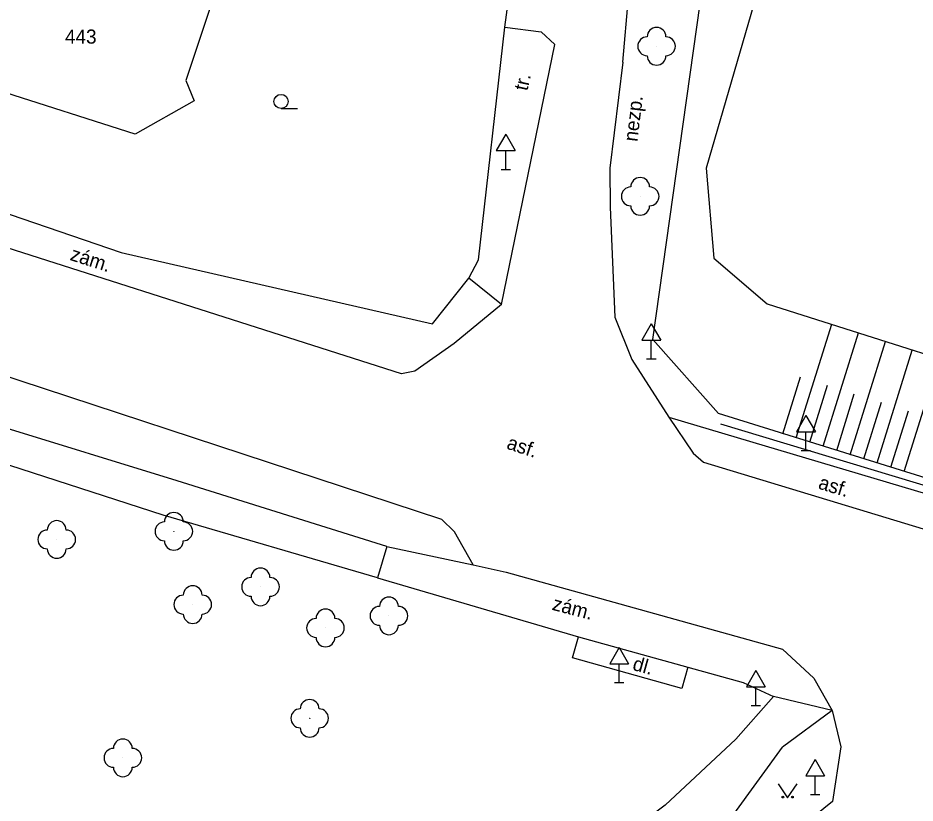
# Model space of a CAD drawing. Extents: x -794191 to -788944, y -1117087 to -1105044.
# Drawn here: x -791802.65 to -791755.02, y -1109830.03 to -1109788.33 of the extents above; entities that cross this region are included whole.
import ezdxf

# ---------------------------------------------------------------- set-up
doc = ezdxf.new("R2010")
doc.units = 0
for name, color, linetype in [('Doplněk polohopisu', 7, 'Continuous'), ('Doplňkové značky', 7, 'Continuous'), ('Hranice - ploty_ zdi', 7, 'Continuous'), ('Komunikace', 7, 'Continuous'), ('Pomocné popisy', 7, 'Continuous'), ('Stavební objekty', 7, 'Continuous'), ('Vodstvo', 7, 'Continuous'), ('Výškopis', 7, 'Continuous'), ('Zeleň', 7, 'Continuous'), ('Značky druhů pozemků', 7, 'Continuous'), ('Čísla popisná', 7, 'Continuous')]:
    doc.layers.add(name, color=color, linetype=linetype)

msp = doc.modelspace()

# ---------------------------------------------------------------- linework, layer by layer
at = {"layer": 'Doplněk polohopisu'}
for p, q in [((-791794.2, -1109812.91), (-791811.7, -1109807.52)), ((-791794.94, -1109814.74), (-791812.14, -1109809.19)), ((-791783.06, -1109816.41), (-791794.2, -1109812.91)), ((-791783.55, -1109818.07), (-791794.94, -1109814.74)), ((-791783.06, -1109816.41), (-791783.55, -1109818.07)), ((-791783.06, -1109816.41), (-791778.48, -1109817.38)), ((-791772.88, -1109821.2), (-791767.08, -1109822.81)), ((-791759.42, -1109825.11), (-791762.54, -1109824.37)), ((-791759.42, -1109825.11), (-791762.05, -1109827.07))]:
    msp.add_line(p, q, dxfattribs=at)
for points in [[(-791768.09, -1109809.54), (-791749.94, -1109814.93), (-791735.39, -1109818.36), (-791720.56, -1109821.15), (-791710.88, -1109822.31), (-791696.02, -1109823.62), (-791683.82, -1109824.29), (-791676.65, -1109824.69)], [(-791783.55, -1109818.07), (-791772.88, -1109821.2)], [(-791767.08, -1109822.81), (-791767.39, -1109823.95), (-791773.21, -1109822.31), (-791772.88, -1109821.2)], [(-791767.08, -1109822.81), (-791764.15, -1109823.62), (-791762.54, -1109824.37), (-791764.53, -1109826.64), (-791768.28, -1109830.14), (-791772.39, -1109833.24), (-791776.88, -1109835.83), (-791787.88, -1109840.75)], [(-791765.6, -1109833.05), (-791764.64, -1109830.62), (-791762.05, -1109827.07)]]:
    msp.add_lwpolyline(points, dxfattribs=at)
at = {"layer": 'Doplňkové značky'}
for p, q in [((-791776.75, -1109794.514), (-791777.25, -1109795.38)), ((-791776.75, -1109794.514), (-791776.25, -1109795.38)), ((-791777.25, -1109795.38), (-791776.25, -1109795.38)), ((-791776.75, -1109796.38), (-791776.75, -1109795.38)), ((-791777, -1109796.38), (-791776.5, -1109796.38)), ((-791769.02, -1109804.574), (-791769.52, -1109805.44)), ((-791769.02, -1109804.574), (-791768.52, -1109805.44)), ((-791769.52, -1109805.44), (-791768.52, -1109805.44)), ((-791769.02, -1109806.44), (-791769.02, -1109805.44)), ((-791769.27, -1109806.44), (-791768.77, -1109806.44)), ((-791760.81, -1109809.444), (-791761.31, -1109810.31)), ((-791760.81, -1109809.444), (-791760.31, -1109810.31)), ((-791761.31, -1109810.31), (-791760.31, -1109810.31)), ((-791760.81, -1109811.31), (-791760.81, -1109810.31)), ((-791761.06, -1109811.31), (-791760.56, -1109811.31)), ((-791770.73, -1109821.764), (-791771.23, -1109822.63)), ((-791770.73, -1109821.764), (-791770.23, -1109822.63)), ((-791771.23, -1109822.63), (-791770.23, -1109822.63)), ((-791770.73, -1109823.63), (-791770.73, -1109822.63)), ((-791763.47, -1109822.984), (-791763.97, -1109823.85)), ((-791763.47, -1109822.984), (-791762.97, -1109823.85)), ((-791770.98, -1109823.63), (-791770.48, -1109823.63)), ((-791763.97, -1109823.85), (-791762.97, -1109823.85)), ((-791763.47, -1109824.85), (-791763.47, -1109823.85)), ((-791763.72, -1109824.85), (-791763.22, -1109824.85)), ((-791760.32, -1109827.714), (-791760.82, -1109828.58)), ((-791760.32, -1109827.714), (-791759.82, -1109828.58)), ((-791760.82, -1109828.58), (-791759.82, -1109828.58)), ((-791760.32, -1109829.58), (-791760.32, -1109828.58)), ((-791760.57, -1109829.58), (-791760.07, -1109829.58))]:
    msp.add_line(p, q, dxfattribs=at)
at = {"layer": 'Hranice - ploty_ zdi'}
for p, q in [((-791776.8, -1109788.82), (-791776.32, -1109785.31)), ((-791778.2, -1109801.18), (-791776.8, -1109788.82)), ((-791807.91, -1109797.11), (-791797.17, -1109800.8)), ((-791797.17, -1109800.8), (-791780.64, -1109804.58)), ((-791778.7, -1109802.16), (-791778.2, -1109801.18)), ((-791780.64, -1109804.58), (-791778.7, -1109802.16))]:
    msp.add_line(p, q, dxfattribs=at)
at = {"layer": 'Komunikace'}
for p, q in [((-791770.54, -1109790.69), (-791769.96, -1109784.29)), ((-791776.97, -1109803.56), (-791774.14, -1109789.74)), ((-791770.54, -1109790.69), (-791771.22, -1109796.32)), ((-791771.22, -1109796.32), (-791771.2, -1109798.39)), ((-791776.97, -1109803.56), (-791778.7, -1109802.16)), ((-791759.42, -1109825.11), (-791758.96, -1109827.04)), ((-791758.96, -1109827.04), (-791759.39, -1109829.95)), ((-791759.39, -1109829.95), (-791761.73, -1109831.82))]:
    msp.add_line(p, q, dxfattribs=at)
for points in [[(-791859.82, -1109783.57), (-791856.27, -1109782.9), (-791854.22, -1109782.77), (-791852.22, -1109783.16), (-791848.48, -1109784.62), (-791845.01, -1109786.64), (-791836.63, -1109792.43), (-791827.91, -1109797.32), (-791818.91, -1109801.6), (-791810.53, -1109804.97), (-791780.16, -1109814.96)], [(-791776.8, -1109788.82), (-791774.87, -1109789.07), (-791774.14, -1109789.74)], [(-791776.97, -1109803.56), (-791779.48, -1109805.63), (-791781.57, -1109807.1), (-791782.28, -1109807.23), (-791810.1, -1109798.34), (-791813.56, -1109797.02), (-791817.24, -1109795.4), (-791821.31, -1109793.11)], [(-791771.2, -1109798.39), (-791770.96, -1109804.22), (-791770.05, -1109806.47), (-791768.09, -1109809.54)], [(-791768.09, -1109809.54), (-791766.8, -1109811.45), (-791766.25, -1109811.92), (-791750.45, -1109816.73), (-791735.72, -1109820.13), (-791721.12, -1109822.93), (-791711.17, -1109824.18), (-791701.27, -1109825.14), (-791696.23, -1109825.46), (-791683.78, -1109826.11), (-791676.56, -1109826.5), (-791666.27, -1109827.21), (-791658.36, -1109827.99), (-791649.47, -1109829.4), (-791641.64, -1109830.95), (-791631.85, -1109833.35)], [(-791778.48, -1109817.38), (-791779.47, -1109815.63), (-791780.16, -1109814.96)], [(-791778.48, -1109817.38), (-791776.73, -1109817.77), (-791762.05, -1109821.86), (-791760.39, -1109823.39), (-791759.42, -1109825.11)]]:
    msp.add_lwpolyline(points, dxfattribs=at)
at = {"layer": 'Stavební objekty'}
for p, q in [((-791791.17, -1109783.95), (-791793.74, -1109791.65)), ((-791796.42, -1109794.5), (-791805.47, -1109791.62)), ((-791793.74, -1109791.65), (-791793.3, -1109792.73)), ((-791793.3, -1109792.73), (-791796.42, -1109794.5))]:
    msp.add_line(p, q, dxfattribs=at)
at = {"layer": 'Vodstvo'}
msp.add_lwpolyline([(-791762.09, -1109782.47), (-791766.11, -1109796.31), (-791765.7, -1109801.1), (-791762.87, -1109803.51), (-791746.82, -1109808.62), (-791726.73, -1109813.78), (-791717.13, -1109815.64), (-791708.1, -1109816.53), (-791691.52, -1109817.99), (-791674.04, -1109820.41), (-791652.55, -1109821.65)], dxfattribs=at)
at = {"layer": 'Výškopis'}
for p, q in [((-791761.32, -1109810.64), (-791759.44, -1109804.6)), ((-791765.46, -1109809.35), (-791768.94, -1109805.42)), ((-791759.89, -1109811.08), (-791758.01, -1109805.06)), ((-791758.46, -1109811.53), (-791756.58, -1109805.51)), ((-791757.02, -1109811.97), (-791755.16, -1109805.97)), ((-791755.59, -1109812.42), (-791753.72, -1109806.42)), ((-791762.04, -1109810.42), (-791761.1, -1109807.39)), ((-791760.6, -1109810.86), (-791759.67, -1109807.84)), ((-791759.17, -1109811.3), (-791758.24, -1109808.3)), ((-791757.74, -1109811.75), (-791756.8, -1109808.74)), ((-791756.31, -1109812.2), (-791755.37, -1109809.2)), ((-791749.7, -1109814.25), (-791765.46, -1109809.35))]:
    msp.add_line(p, q, dxfattribs=at)
msp.add_lwpolyline([(-791768.94, -1109805.42), (-791765.34, -1109779.89), (-791765.27, -1109759.92), (-791766.54, -1109744.5), (-791767.98, -1109741.48), (-791775.46, -1109730.16), (-791790.34, -1109712.7), (-791798.9, -1109703.4), (-791803.68, -1109688.99)], dxfattribs=at)
at = {"layer": 'Zeleň'}
msp.add_lwpolyline([(-791765.34, -1109809.89), (-791752.73, -1109813.7), (-791736.97, -1109817.7), (-791732.79, -1109818.33), (-791724.87, -1109819.9), (-791720.91, -1109820.59), (-791716.98, -1109821.03), (-791712.89, -1109821.54), (-791710.86, -1109821.65), (-791709.01, -1109822.02), (-791705.04, -1109822.4), (-791697.57, -1109822.79), (-791695.92, -1109822.87), (-791693.75, -1109823.42), (-791689.9, -1109823.68), (-791683.68, -1109823.76), (-791677.9, -1109824.43)], dxfattribs=at)
for centre in [(-791768.74, -1109789.84), (-791769.61, -1109797.81), (-791794.37, -1109815.6), (-791800.59, -1109816.03), (-791789.77, -1109818.55), (-791793.37, -1109819.49), (-791782.95, -1109820.09), (-791786.32, -1109820.73), (-791787.16, -1109825.53), (-791797.08, -1109827.63)]:
    msp.add_circle(centre, 0.0005, dxfattribs=at)
for centre, start, end in [((-791768.74, -1109789.34), 0, 180), ((-791769.24, -1109789.84), 90, 270), ((-791768.24, -1109789.84), 270, 90), ((-791768.74, -1109790.34), 180, 360), ((-791769.61, -1109797.31), 0, 180), ((-791770.11, -1109797.81), 90, 270), ((-791769.11, -1109797.81), 270, 90), ((-791769.61, -1109798.31), 180, 360), ((-791794.37, -1109815.1), 0, 180), ((-791800.59, -1109815.53), 0, 180), ((-791794.87, -1109815.6), 90, 270), ((-791793.87, -1109815.6), 270, 90), ((-791801.09, -1109816.03), 90, 270), ((-791800.09, -1109816.03), 270, 90), ((-791794.37, -1109816.1), 180, 360), ((-791800.59, -1109816.53), 180, 360), ((-791789.77, -1109818.05), 0, 180), ((-791790.27, -1109818.55), 90, 270), ((-791789.27, -1109818.55), 270, 90), ((-791793.37, -1109818.99), 0, 180), ((-791793.87, -1109819.49), 90, 270), ((-791792.87, -1109819.49), 270, 90), ((-791789.77, -1109819.05), 180, 360), ((-791782.95, -1109819.59), 0, 180), ((-791786.32, -1109820.23), 0, 180), ((-791783.45, -1109820.09), 90, 270), ((-791782.45, -1109820.09), 270, 90), ((-791793.37, -1109819.99), 180, 360), ((-791786.82, -1109820.73), 90, 270), ((-791785.82, -1109820.73), 270, 90), ((-791782.95, -1109820.59), 180, 360), ((-791786.32, -1109821.23), 180, 360), ((-791787.16, -1109825.03), 0, 180), ((-791787.66, -1109825.53), 90, 270), ((-791786.66, -1109825.53), 270, 90), ((-791787.16, -1109826.03), 180, 360), ((-791797.08, -1109827.13), 0, 180), ((-791797.58, -1109827.63), 90, 270), ((-791796.58, -1109827.63), 270, 90), ((-791797.08, -1109828.13), 180, 360)]:
    msp.add_arc(centre, 0.5, start, end, dxfattribs=at)
at = {"layer": 'Značky druhů pozemků'}
msp.add_line((-791788.68, -1109793.145), (-791787.805, -1109793.145), dxfattribs=at)
msp.add_lwpolyline([(-791762.28, -1109829.01), (-791761.78, -1109829.76), (-791761.28, -1109829.01)], dxfattribs=at)
for centre, radius in [((-791788.68, -1109792.77), 0.375), ((-791762.03, -1109829.71), 0.05), ((-791761.53, -1109829.71), 0.05)]:
    msp.add_circle(centre, radius, dxfattribs=at)

# ---------------------------------------------------------------- texts
at = {"layer": 'Pomocné popisy'}
for s, rotation, p in [('tr.', 77.6125, (-791775.6, -1109792.24)), ('nezp.', 83.047, (-791769.76, -1109794.93)), ('zám.', 342.2785, (-791799.93, -1109801.18)), ('asf.', 341.763, (-791776.75, -1109811.2)), ('asf.', 343.0406, (-791760.2, -1109813.32)), ('zám.', 345.3434, (-791774.33, -1109819.76)), ('dl.', 344.4861, (-791770.06, -1109822.95))]:
    msp.add_text(s, height=0.75, rotation=rotation, dxfattribs=at).set_placement(p)
at = {"layer": 'Čísla popisná'}
msp.add_text('443', height=0.75, dxfattribs=at).set_placement((-791800.15, -1109789.7))

doc.saveas('drawing.dxf')
